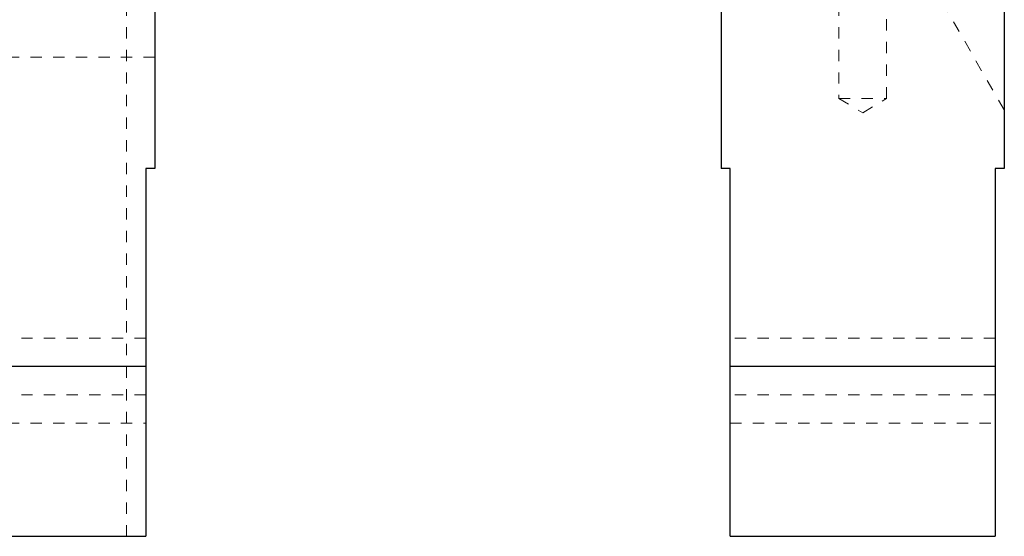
# Model space of a CAD drawing. Header units: inches. Extents: x 1802 to 2468, y -208 to -72.
# Tile 297 of 595: x 2069.27 to 2077.96, y -123.2 to -118.63. Entities that reach past the tile are written whole.
import ezdxf

# ---------------------------------------------------------------- set-up
doc = ezdxf.new("R2010")
doc.units = ezdxf.units.IN
doc.header["$LTSCALE"] = 0.5
doc.header["$MEASUREMENT"] = 0
doc.linetypes.add('HIDDEN', pattern=[0.225, 0.15, -0.075])
doc.layers.add('DSS-M-S', color=53, linetype='Continuous')

msp = doc.modelspace()

# ---------------------------------------------------------------- linework, layer by layer
at = {"layer": 'DSS-M-S', "linetype": 'HIDDEN', "lineweight": 18}
for p, q in [((2070.21416, -117.69667), (2070.21416, -123.19667)), ((2076.50321, -117.69667), (2076.50321, -119.32667)), ((2076.92511, -119.32667), (2076.92511, -117.69667)), ((2077.96416, -119.42872), (2076.96416, -117.69667)), ((2067.96416, -118.96232), (2070.46416, -118.96232)), ((2076.50321, -119.32667), (2076.92511, -119.32667)), ((2076.50321, -119.32667), (2076.71416, -119.45343)), ((2076.71416, -119.45343), (2076.92511, -119.32667)), ((2070.38416, -121.44667), (2067.96416, -121.44667)), ((2077.88416, -121.44667), (2075.54416, -121.44667)), ((2070.38416, -121.94667), (2067.96416, -121.94667)), ((2070.38416, -121.94667), (2067.96416, -121.94667)), ((2077.88416, -121.94667), (2075.54416, -121.94667)), ((2077.88416, -121.94667), (2075.54416, -121.94667)), ((2067.96416, -122.19667), (2070.38416, -122.19667)), ((2075.54416, -122.19667), (2077.88416, -122.19667))]:
    msp.add_line(p, q, dxfattribs=at)
at = {"layer": 'DSS-M-S', "linetype": 'Continuous', "lineweight": 25}
for p, q in [((2070.46416, -117.69667), (2070.46416, -119.94667)), ((2075.46416, -117.69667), (2075.46416, -119.94667)), ((2077.96416, -117.69667), (2077.96416, -119.94667)), ((2070.46416, -119.94667), (2070.38416, -119.94667)), ((2070.38416, -119.94667), (2070.38416, -121.69667)), ((2075.54416, -119.94667), (2075.46416, -119.94667)), ((2075.54416, -121.69667), (2075.54416, -119.94667)), ((2077.96416, -119.94667), (2077.88416, -119.94667)), ((2077.88416, -119.94667), (2077.88416, -121.69667)), ((2070.38416, -121.69667), (2067.96416, -121.69667)), ((2070.38416, -121.69667), (2070.38416, -123.19667)), ((2075.54416, -123.19667), (2075.54416, -121.69667)), ((2077.88416, -121.69667), (2075.54416, -121.69667)), ((2077.88416, -121.69667), (2077.88416, -123.19667)), ((2067.96416, -123.19667), (2070.38416, -123.19667)), ((2075.54416, -123.19667), (2077.88416, -123.19667))]:
    msp.add_line(p, q, dxfattribs=at)

doc.saveas('drawing.dxf')
